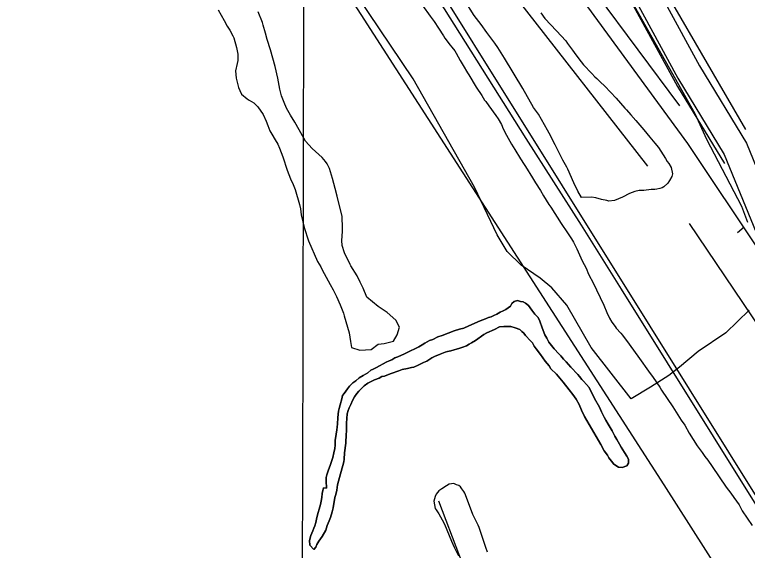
# Model space of a CAD drawing. Extents: x 3187622 to 3225504, y 800805 to 826213.
# Drawn here: x 3196708 to 3197591, y 816216 to 816861 of the extents above; entities that cross this region are included whole.
import ezdxf

# ---------------------------------------------------------------- set-up
doc = ezdxf.new("R2010")
doc.units = 0
for name, color, linetype in [('V-GRID-MAJR', 7, 'Continuous'), ('V-LEVE-TOET', 7, 'Continuous'), ('V-RAIL-TRAK', 7, 'Continuous'), ('V-ROAD-CNTR', 7, 'Continuous'), ('V-SITE-VEGE', 7, 'Continuous'), ('V-TOPO-SHOR', 7, 'Continuous')]:
    doc.layers.add(name, color=color, linetype=linetype)

msp = doc.modelspace()

# ---------------------------------------------------------------- linework, layer by layer
at = {"layer": 'V-GRID-MAJR'}
msp.add_spline([(3197031.47, 806236.813), (3197045.574, 812297.071), (3197059.682, 818359.272), (3197073.789, 824421.511), (3197073.793, 824423.414)], degree=3, dxfattribs=at)
at = {"layer": 'V-LEVE-TOET'}
for points in [[(3197388.078, 816989.9940000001), (3197527.473, 816742.606), (3197541.447, 816711.712), (3197583.5, 816630.755), (3197590.957, 816611.497)], [(3197592.622, 816505.759), (3197564.544, 816478.1290000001), (3197531.284, 816455.829), (3197508.986, 816437.051), (3197495.889, 816426.909), (3197473.791, 816412.7760000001), (3197450.468, 816398.8740000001), (3197402.244, 816460.715), (3197372.935, 816511.5), (3197354.9020000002, 816532.584), (3197341.113, 816543.936), (3197317.998, 816559.843), (3197301.233, 816576.052), (3197289.0670000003, 816596.459), (3197261.651, 816653.856), (3197187.859, 816784.109), (3197079.569, 816945.792)]]:
    msp.add_lwpolyline(points, dxfattribs=at)
at = {"layer": 'V-RAIL-TRAK'}
for p, q in [((3197323.65, 816712.31), (3197390.343, 816608.1)), ((3197390.343, 816608.1), (3197438.67, 816530.7980000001))]:
    msp.add_line(p, q, dxfattribs=at)
for points in [[(3194238.444, 822033.667), (3194389.349, 821767.376), (3194710.685, 821197.26), (3195003.106, 820676.953), (3195353.359, 820056.4130000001), (3195586.014, 819644.978), (3195933.752, 819028.741), (3196235.611, 818491.211), (3196397.811, 818207.715), (3196539.196, 817967.302), (3196658.29, 817767.62), (3196713.508, 817682.2000000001), (3196876.719, 817422.206), (3197092.6520000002, 817079.2440000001), (3197323.65, 816712.31)], [(3197438.67, 816530.7980000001), (3197604.8850000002, 816264.808), (3197689.619, 816130.963), (3197792.384, 815966.93), (3197863.531, 815852.506), (3197958.8680000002, 815700.664), (3198069.614, 815524.708), (3198193.37, 815327.971), (3198325.056, 815116.574), (3198445.356, 814925.104), (3198573.632, 814721.437), (3198672.913, 814561.306), (3198770.568, 814402.025), (3198855.376, 814257.7760000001)]]:
    msp.add_lwpolyline(points, dxfattribs=at)
at = {"layer": 'V-ROAD-CNTR'}
msp.add_line((3197586.74, 816605.581), (3197578.606, 816598.757), dxfattribs=at)
for points in [[(3193654.2206546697, 823085.5218015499), (3194393.590175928, 821781.8704088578), (3194932.499098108, 820818.533335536), (3195643.760675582, 819559.4038537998), (3196039.567883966, 818863.5862454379), (3196103.707755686, 818747.0574784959), (3196200.07056296, 818577.427817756), (3196283.29539651, 818430.9171107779), (3196415.948131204, 818197.967576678), (3196513.2549365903, 818033.240906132), (3196633.136696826, 817833.4593056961), (3197048.3178664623, 817166.0546405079), (3197473.064016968, 816486.1560003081), (3198091.4847801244, 815496.522979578), (3198625.8077114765, 814645.5836814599), (3198678.141606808, 814561.8538489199), (3198728.808505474, 814484.196004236), (3198769.58042393, 814407.5261575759), (3198909.843143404, 814179.8136130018), (3198994.958973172, 814024.9359227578)], [(3196713.682535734, 817771.9634286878), (3197033.365896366, 817369.5612334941), (3197518.5649259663, 816706.4275597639), (3197696.124570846, 816440.3750918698), (3197786.95738918, 816304.8193629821), (3197929.449104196, 816035.022902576), (3198117.23172863, 815720.413531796), (3198405.445152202, 815172.430627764), (3198695.31557246, 814623.5927254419), (3198961.8670393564, 814142.6786872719), (3199096.5747699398, 813930.6501113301)], [(3197119.4287242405, 817548.4268757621), (3197450.320062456, 816951.901068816), (3197532.921897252, 816799.982372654), (3197589.7217836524, 816706.7765590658), (3197696.705569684, 816444.118084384)], [(3197093.1947767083, 817533.874904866), (3197424.024115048, 816937.4590976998), (3197506.919949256, 816785.0024026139), (3197562.8478374, 816693.2245861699), (3197613.94273521, 816567.7808370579)]]:
    msp.add_lwpolyline(points, dxfattribs=at)
at = {"layer": 'V-SITE-VEGE'}
for points in [[(3197189.785, 816885.6510000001), (3197208.485, 816859.598), (3197213.291, 816853.278), (3197218.325, 816845.135), (3197224.377, 816835.935), (3197226.143, 816833.306), (3197232.463, 816824.62), (3197234.492, 816822.245), (3197238.04, 816817.7660000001), (3197239.805, 816815.136), (3197244.569, 816806.479), (3197248.085, 816800.444), (3197253.359, 816791.258), (3197254.874, 816789.153), (3197263.668, 816774.188), (3197270.736, 816763.934), (3197274.006, 816758.679), (3197275.27, 816756.838), (3197279.063, 816751.574), (3197287.661, 816739.991), (3197290.438, 816736.044), (3197294.46, 816729.218), (3197296.434, 816723.992), (3197300.182, 816716.392), (3197306.455, 816705.371), (3197310.227, 816699.0700000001), (3197317.021, 816688.037), (3197321.555, 816680.9450000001), (3197323.326, 816678.5750000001), (3197331.627, 816664.919), (3197335.41, 816659.138), (3197341.1950000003, 816649.684), (3197344.9590000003, 816643.122), (3197351.509, 816632.876), (3197353.782, 816629.718), (3197366.377, 816610.01), (3197373.9450000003, 816598.7050000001), (3197378.4790000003, 816591.611), (3197380.994, 816587.411), (3197385.248, 816579.284), (3197391.723, 816565.145), (3197396.217, 816555.976), (3197399.193, 816548.91), (3197405.205, 816537.636), (3197408.951, 816530.0380000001), (3197417.676, 816511.442), (3197421.401, 816502.808), (3197424.643, 816495.998), (3197427.406, 816491.273), (3197431.197, 816486.008), (3197432.454, 816483.909), (3197438.045, 816477.834), (3197440.077, 816475.457), (3197448.173, 816464.662), (3197460.559, 816447.555), (3197471.417, 816432.033), (3197476.98, 816424.398), (3197485.059, 816412.823), (3197487.324, 816409.149), (3197500.693, 816389.166), (3197511.024, 816373.137), (3197515.058, 816367.091), (3197520.58, 816357.381), (3197530.148, 816342.144), (3197535.964, 816334.2490000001), (3197539.245, 816329.512), (3197542.792, 816325.031), (3197548.355, 816317.4), (3197565.261, 816292.419), (3197570.825, 816285.046), (3197574.358, 816279.787), (3197580.678, 816271.099), (3197584.174, 816264.025), (3197596.548, 816246.14)], [(3197341.5270000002, 816863.577), (3197346.506, 816856.8030000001), (3197360.754, 816841.9890000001), (3197371.919, 816829.988), (3197373.822, 816826.808), (3197379.954, 816818.833), (3197381.864, 816816.0430000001), (3197387.611, 816808.468), (3197392.967, 816800.898), (3197402.983, 816790.49), (3197406.832, 816786.487), (3197409.1520000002, 816784.479), (3197413.395, 816780.4670000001), (3197418.796, 816775.255), (3197432.663, 816760.844), (3197443.038, 816748.855), (3197444.963, 816746.854), (3197450.35, 816740.855), (3197456.111, 816734.066), (3197465.718, 816722.88), (3197473.0130000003, 816714.094), (3197479.161, 816706.903), (3197483.376, 816701.3200000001), (3197486.433, 816696.9400000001), (3197491.764, 816688.193), (3197494.052, 816684.613), (3197495.973, 816682.219), (3197498.629, 816677.451), (3197500.45, 816669.951), (3197499.596, 816666.433), (3197496.755, 816661.772), (3197494.732, 816658.669), (3197489.927, 816654.046), (3197487.9390000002, 816652.906), (3197485.176, 816652.1730000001), (3197481.627, 816651.456), (3197479.255, 816650.716), (3197474.541, 816650.807), (3197465.877, 816649.797), (3197460.372, 816649.508), (3197454.849, 816648.435), (3197448.521, 816646.203), (3197440.181, 816641.648), (3197430.6720000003, 816637.511), (3197423.586, 816636.862), (3197421.245, 816637.691), (3197414.985, 816638.992), (3197407.946, 816640.7000000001), (3197402.8540000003, 816641.582), (3197390.673, 816641.427), (3197386.497, 816648.9720000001), (3197381.58, 816658.89), (3197374.436, 816675.53), (3197372.911, 816677.916), (3197368.358, 816686.255), (3197358.8880000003, 816704.511), (3197351.697, 816718.794), (3197349.803, 816722.368), (3197338.785, 816741.832), (3197333.044, 816749.801), (3197320.123, 816772.4450000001), (3197298.042, 816809.019), (3197290.036, 816821.747), (3197286.215, 816827.322), (3197276.6380000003, 816840.079), (3197269.751, 816849.6410000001), (3197261.315, 816860.4130000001), (3197249.897, 816879.492)], [(3196953.009, 816867.127), (3196960.034, 816854.535), (3196963.79, 816847.4550000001), (3196966.8170000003, 816842.985), (3196970.573, 816835.907), (3196971.5640000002, 816833.552), (3196974.9760000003, 816822.066), (3196976.379, 816813.995), (3196976.575, 816810.876), (3196976.491, 816806.4670000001), (3196975.904, 816802.846), (3196973.911, 816793.802), (3196974.521, 816784.965), (3196977.417, 816773.75), (3196978.9020000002, 816770.088), (3196981.159, 816765.894), (3196987.792, 816760.057), (3196990.363, 816758.707), (3196996.009, 816755.486), (3197000.842, 816750.46), (3197006.892, 816741.261), (3197010.8880000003, 816733.138), (3197012.6040000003, 816727.916), (3197015.074, 816721.381), (3197017.593, 816717.438), (3197021.357, 816710.878), (3197024.626, 816705.363), (3197026.87, 816700.6510000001), (3197030.823, 816690.194), (3197035.961, 816674.264), (3197040.1720000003, 816663.801), (3197043.154, 816656.998), (3197045.628, 816650.72), (3197050.99, 816632.71), (3197051.928, 816627.5040000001), (3197053.085, 816620.213)], [(3197053.085, 816620.213), (3197056.4250000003, 816605.0970000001), (3197061.828, 816589.164), (3197072.7600000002, 816564.039), (3197076.5300000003, 816557.737), (3197078.021, 816554.335), (3197087.798, 816536.4990000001), (3197091.5670000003, 816529.9400000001), (3197095.306, 816522.082), (3197099.785, 816512.132), (3197103.74, 816501.935), (3197104.719, 816498.804), (3197110.554, 816478.449), (3197112.427, 816468.033), (3197113.585, 816460.7440000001), (3197123.401, 816457.2930000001), (3197137.2660000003, 816458.219), (3197145.585, 816464.692), (3197152.98, 816465.616), (3197164.072, 816468.3910000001), (3197168.694, 816475.789), (3197171.467, 816485.037), (3197166.845, 816493.358), (3197156.677, 816502.607), (3197145.585, 816510.0040000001), (3197131.881, 816521.375), (3197127.677, 816532.096), (3197124.183, 816539.17), (3197120.177, 816546.774), (3197112.884, 816558.851), (3197111.883, 816560.688), (3197105.143, 816574.574), (3197102.46, 816583.448), (3197101.802, 816589.688), (3197102.525, 816600.3150000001), (3197102.595, 816603.946), (3197102.1040000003, 816618.7490000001), (3197098.028, 816636.215), (3197096.338, 816642.735), (3197093.666, 816652.13), (3197090.782, 816664.121), (3197086.8680000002, 816676.394), (3197084.114, 816681.639), (3197082.095, 816684.533), (3197078.0330000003, 816689.282), (3197066.309, 816700.149), (3197058.176, 816709.1290000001), (3197046.887, 816729.329), (3197045.122, 816731.959), (3197040.092, 816740.359), (3197035.0700000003, 816749.02), (3197032.34, 816755.562), (3197029.383, 816763.662), (3197027.204, 816771.751), (3197024.607, 816785.037), (3197021.504, 816799.11), (3197015.924, 816819.199), (3197012.014, 816831.733), (3197010.079, 816839.036), (3197006.896, 816848.959), (3197006.179, 816852.086), (3197000.977, 816864.902)], [(3197351.769, 816438.63), (3197353.784, 816435.019), (3197360.774, 816428.488), (3197364.7800000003, 816423.577), (3197368.786, 816418.664), (3197375.8000000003, 816409.493), (3197380.474, 816403.9280000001), (3197384.154, 816398.354), (3197387.847, 816391.79), (3197390.878, 816385.22), (3197394.249, 816377.6630000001), (3197414.034, 816343.867), (3197418.065, 816336.316), (3197422.077, 816330.745), (3197423.754, 816327.792), (3197426.761, 816323.86), (3197429.765, 816320.259), (3197435.407, 816316.681), (3197439.704, 816316.0650000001), (3197445.293, 816318.0970000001), (3197447.241, 816321.414), (3197447.5270000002, 816326.037), (3197445.182, 816329.643), (3197442.5, 816334.237), (3197438.481, 816340.469), (3197436.468, 816344.078), (3197433.114, 816349.986), (3197431.096, 816353.926), (3197427.738, 816360.1630000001), (3197422.7120000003, 816368.365), (3197420.025, 816373.286), (3197418.0100000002, 816376.899), (3197414.983, 816383.137), (3197412.292, 816388.7220000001), (3197406.5840000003, 816399.224), (3197399.86, 816412.36), (3197396.856, 816415.96), (3197393.19, 816419.884), (3197391.1890000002, 816422.176), (3197388.185, 816425.7760000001), (3197386.184, 816428.066), (3197377.852, 816436.897), (3197372.181, 816443.442), (3197368.8510000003, 816446.709), (3197365.845, 816450.639), (3197363.512, 816452.929), (3197357.845, 816459.142), (3197351.503, 816467.003), (3197348.816, 816471.926), (3197346.469, 816475.862), (3197343.419, 816484.4130000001), (3197340.7060000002, 816492.306), (3197338.353, 816496.9010000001), (3197334.687, 816500.823), (3197331.011, 816505.741), (3197327.001, 816511.311), (3197323.345, 816513.9180000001), (3197320.359, 816515.5380000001), (3197317.383, 816516.171), (3197313.416, 816517.121), (3197309.466, 816516.095), (3197306.848, 816513.76), (3197305.228, 816510.447), (3197299.66, 816506.435), (3197296.377, 816504.753), (3197292.762, 816503.0700000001), (3197288.826, 816500.723), (3197285.211, 816499.039), (3197281.924, 816497.688), (3197278.6350000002, 816496.6680000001), (3197275.018, 816495.312), (3197268.776, 816492.615), (3197254.9760000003, 816486.545), (3197249.062, 816483.849), (3197243.792, 816482.809), (3197237.214, 816480.769), (3197222.751, 816475.023), (3197217.488, 816473.3250000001), (3197211.577, 816470.2980000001), (3197207.631, 816468.9400000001), (3197202.052, 816465.919), (3197198.769, 816463.906), (3197194.503, 816461.557), (3197188.9220000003, 816458.536), (3197185.639, 816456.857), (3197181.369, 816454.835), (3197177.429, 816452.818), (3197169.2120000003, 816449.441), (3197165.9250000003, 816448.091), (3197161.989, 816445.7440000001), (3197159.0300000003, 816444.7270000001), (3197155.415, 816443.041), (3197143.598, 816436.661), (3197139.6580000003, 816434.644), (3197136.7, 816433.297), (3197133.1, 816430.294), (3197127.523, 816426.942), (3197122.934, 816423.929), (3197118.676, 816420.589), (3197115.071, 816417.916), (3197111.15, 816413.9180000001)], [(3197082.861, 816300.152), (3197083.276, 816291.2490000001), (3197079.973, 816291.5480000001), (3197079.012, 816288.569), (3197078.384, 816284.933), (3197077.771, 816279.979), (3197076.825, 816275.353), (3197076.205, 816271.384), (3197074.607, 816265.762), (3197073.325, 816261.791), (3197071.732, 816255.837), (3197070.468, 816249.886), (3197069.186, 816245.915), (3197068.223, 816242.935), (3197066.935, 816239.953), (3197064.347, 816234.321), (3197063.085, 816228.04), (3197063.468, 816222.435), (3197068.137, 816217.2000000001), (3197070.749, 816220.194), (3197071.7090000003, 816223.174), (3197074.308, 816227.487), (3197078.216, 816233.131), (3197082.762, 816240.764), (3197084.362, 816246.058), (3197086.617, 816252.018), (3197088.224, 816255.991), (3197090.143, 816262.608), (3197091.415, 816267.5700000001), (3197093.61, 816279.799), (3197094.563, 816283.7660000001), (3197095.8370000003, 816288.728), (3197096.762, 816295.335), (3197097.713, 816299.634), (3197098.9930000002, 816303.935), (3197102.183, 816315.512), (3197103.144, 816318.492), (3197104.4220000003, 816322.7930000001), (3197104.721, 816326.094), (3197105.309, 816333.688), (3197106.517, 816345.581), (3197107.076, 816356.142), (3197107.705, 816359.448), (3197107.662, 816364.066), (3197107.611, 816369.676), (3197108.495, 816380.571), (3197109.448, 816384.54), (3197110.736, 816387.849), (3197112.679, 816391.829), (3197114.94, 816396.797), (3197117.21, 816401.108), (3197120.14, 816405.096), (3197122.424, 816408.088), (3197126.671, 816412.415), (3197128.9590000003, 816414.4180000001), (3197133.219, 816417.756), (3197136.504, 816419.108), (3197141.429, 816421.7930000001), (3197146.688, 816423.823), (3197150.303, 816425.506), (3197153.2630000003, 816426.194), (3197158.194, 816428.2220000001), (3197161.156, 816429.24), (3197170.691, 816432.6290000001), (3197174.6380000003, 816433.987), (3197181.224, 816435.367), (3197185.8340000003, 816436.4010000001), (3197188.795, 816437.09), (3197194.053, 816439.449), (3197200.293, 816442.478), (3197204.235, 816444.1630000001), (3197210.467, 816448.181), (3197213.421, 816449.859), (3197220.324, 816452.564), (3197226.241, 816454.93), (3197229.202, 816455.616), (3197233.1550000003, 816456.6460000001), (3197244.011, 816459.718), (3197247.628, 816461.072), (3197252.23, 816462.763), (3197255.185, 816464.443), (3197258.139, 816466.12), (3197263.06, 816469.135), (3197272.89, 816476.157), (3197276.8310000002, 816478.174), (3197286.0300000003, 816482.219), (3197291.9390000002, 816485.576), (3197297.2120000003, 816485.9550000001), (3197305.4620000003, 816486.033), (3197310.758, 816484.103), (3197316.386, 816482.176), (3197318.716, 816479.889), (3197321.045, 816477.933), (3197323.382, 816474.984), (3197329.38, 816468.772), (3197331.713, 816466.155), (3197333.73, 816462.214), (3197336.071, 816458.938), (3197341.414, 816452.058), (3197347.1, 816444.194), (3197351.769, 816438.63)], [(3197111.15, 816413.9180000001), (3197108.8680000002, 816410.9280000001), (3197104.633, 816405.278), (3197102.679, 816402.622), (3197101.727, 816398.653), (3197099.812, 816391.706), (3197098.866, 816387.077), (3197097.903, 816384.1), (3197097.278, 816380.464), (3197096.994, 816375.8420000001), (3197096.732, 816368.582), (3197096.109, 816364.617), (3197095.81, 816361.314), (3197094.8680000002, 816356.355), (3197093.952, 816348.43), (3197093.6720000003, 816343.148), (3197093.383, 816338.855), (3197092.443, 816333.567), (3197091.1750000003, 816327.948), (3197089.887, 816324.636), (3197088.284, 816319.672), (3197085.3880000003, 816312.055), (3197083.784, 816307.091), (3197083.153, 816304.115), (3197082.861, 816300.152)], [(3197277.2460000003, 816214.159), (3197275.54, 816219.9010000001), (3197272.5810000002, 816228.003), (3197267.441, 816243.932), (3197266.197, 816246.812), (3197259.6950000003, 816259.393), (3197255.755, 816270.368), (3197250.0670000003, 816285.011), (3197248.812, 816287.112), (3197246.541, 816290.528), (3197244.769, 816292.898), (3197242.719, 816294.235), (3197240.147, 816295.3250000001), (3197237.063, 816296.943), (3197231.076, 816296.019), (3197228.182, 816293.998), (3197222.4050000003, 816290.475), (3197218.983, 816287.948), (3197215.528, 816283.862), (3197214.178, 816281.034), (3197212.775, 816275.611), (3197214.4220000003, 816266.755), (3197215.423, 816264.9180000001), (3197218.71, 816260.443), (3197222.981, 816253.095), (3197225.733, 816247.8520000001), (3197233.9050000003, 816227.452), (3197237.396, 816220.118), (3197242.643, 816209.637)]]:
    msp.add_lwpolyline(points, dxfattribs=at)
at = {"layer": 'V-TOPO-SHOR'}
for p, q in [((3197470.5345213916, 816679.1556132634), (3197114.7456207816, 817134.8852162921)), ((3197588.674550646, 816723.3403659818), (3197496.0092815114, 816882.930551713))]:
    msp.add_line(p, q, dxfattribs=at)
for points in [[(3196777.853445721, 817745.2323617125), (3196958.035913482, 817490.4028715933), (3197076.4415351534, 817328.2386506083), (3197308.1047079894, 817021.9284554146), (3197508.87945778, 816751.6547537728)], [(3197045.553112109, 817616.530599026), (3197089.3117114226, 817531.5874356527), (3197341.567166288, 817075.9831957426), (3197506.3054225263, 816774.8210710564), (3197562.934198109, 816682.1558019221)], [(3197806.335281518, 815799.6774319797), (3197490.5226618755, 816295.3833159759), (3196990.8191497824, 817070.9231667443)], [(3197889.015, 816045.076), (3197791.372, 816209.757), (3197520.907, 816610.107)], [(3197082.861, 816300.152), (3197083.153, 816304.115), (3197083.784, 816307.091), (3197085.3880000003, 816312.055), (3197088.286, 816319.672), (3197089.887, 816324.636), (3197091.1750000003, 816327.948), (3197092.443, 816333.567), (3197093.383, 816338.855), (3197093.6720000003, 816343.148), (3197093.952, 816348.43), (3197094.8680000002, 816356.355), (3197095.81, 816361.314), (3197096.109, 816364.617), (3197096.732, 816368.582), (3197096.992, 816375.8420000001), (3197097.278, 816380.464), (3197097.903, 816384.1), (3197098.866, 816387.077), (3197099.812, 816391.706), (3197101.727, 816398.653), (3197102.679, 816402.622), (3197104.633, 816405.28), (3197108.8680000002, 816410.9280000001), (3197111.15, 816413.9180000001), (3197115.071, 816417.916), (3197118.676, 816420.589), (3197122.934, 816423.929), (3197127.523, 816426.942), (3197133.1, 816430.294), (3197136.7, 816433.297), (3197139.6580000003, 816434.644), (3197143.598, 816436.661), (3197155.415, 816443.041), (3197159.0300000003, 816444.7270000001), (3197161.989, 816445.7440000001), (3197165.9250000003, 816448.091), (3197169.2120000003, 816449.441), (3197177.429, 816452.818), (3197181.369, 816454.835), (3197185.639, 816456.857), (3197188.9220000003, 816458.536), (3197194.503, 816461.557), (3197198.769, 816463.908), (3197202.0500000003, 816465.919), (3197207.631, 816468.9400000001), (3197211.577, 816470.2980000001), (3197217.488, 816473.3250000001), (3197222.751, 816475.023), (3197237.214, 816480.769), (3197243.792, 816482.809), (3197249.062, 816483.849), (3197254.9760000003, 816486.545), (3197268.776, 816492.615), (3197275.018, 816495.312), (3197278.6350000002, 816496.6680000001), (3197281.924, 816497.688), (3197285.211, 816499.039), (3197288.826, 816500.723), (3197292.762, 816503.0700000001), (3197296.377, 816504.753), (3197299.66, 816506.435), (3197305.23, 816510.447), (3197306.848, 816513.76), (3197309.466, 816516.095), (3197313.416, 816517.121), (3197317.383, 816516.171), (3197320.359, 816515.5380000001), (3197323.345, 816513.916), (3197326.998, 816511.311), (3197331.011, 816505.741), (3197334.687, 816500.8250000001), (3197338.353, 816496.9010000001), (3197340.7060000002, 816492.306), (3197343.419, 816484.4130000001), (3197346.469, 816475.862), (3197348.816, 816471.926), (3197351.503, 816467.003), (3197357.845, 816459.142), (3197363.512, 816452.929), (3197365.845, 816450.639), (3197368.8510000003, 816446.709), (3197372.181, 816443.442), (3197377.852, 816436.897), (3197386.184, 816428.066), (3197388.185, 816425.7760000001), (3197391.1890000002, 816422.176), (3197393.19, 816419.884), (3197396.856, 816415.96), (3197399.86, 816412.36), (3197406.5840000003, 816399.224), (3197412.292, 816388.7220000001), (3197414.983, 816383.137), (3197418.012, 816376.899), (3197420.025, 816373.286), (3197422.7120000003, 816368.365), (3197427.738, 816360.1630000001), (3197431.096, 816353.926), (3197433.114, 816349.986), (3197436.468, 816344.078), (3197438.481, 816340.469)], [(3197438.481, 816340.469), (3197442.5, 816334.237), (3197445.182, 816329.643), (3197447.5270000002, 816326.037), (3197447.241, 816321.414), (3197445.293, 816318.0970000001), (3197439.704, 816316.0650000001), (3197435.407, 816316.684), (3197429.765, 816320.259), (3197426.761, 816323.86), (3197423.754, 816327.792), (3197422.077, 816330.745), (3197418.065, 816336.316), (3197414.034, 816343.867), (3197394.249, 816377.6630000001), (3197390.878, 816385.22), (3197387.847, 816391.79), (3197384.154, 816398.354), (3197380.474, 816403.9280000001), (3197375.8000000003, 816409.493), (3197368.786, 816418.664), (3197364.7800000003, 816423.577), (3197360.774, 816428.488), (3197353.784, 816435.019), (3197351.769, 816438.63), (3197347.1, 816444.194), (3197341.414, 816452.058), (3197336.071, 816458.938), (3197333.73, 816462.214), (3197331.713, 816466.155), (3197329.38, 816468.772), (3197323.382, 816474.984), (3197321.045, 816477.933), (3197318.716, 816479.889), (3197316.386, 816482.176), (3197310.758, 816484.103), (3197305.4620000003, 816486.033), (3197297.2120000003, 816485.9550000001), (3197291.9390000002, 816485.576), (3197286.0300000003, 816482.219), (3197276.8310000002, 816478.174), (3197272.89, 816476.157), (3197263.06, 816469.135), (3197258.139, 816466.12), (3197255.185, 816464.443), (3197252.23, 816462.763), (3197247.628, 816461.072), (3197244.011, 816459.718), (3197233.153, 816456.6460000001), (3197229.202, 816455.618), (3197226.241, 816454.93), (3197220.324, 816452.564), (3197213.421, 816449.859), (3197210.467, 816448.181), (3197204.235, 816444.1630000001), (3197200.293, 816442.478), (3197194.053, 816439.449), (3197188.795, 816437.09), (3197185.8340000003, 816436.4010000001), (3197181.224, 816435.367), (3197174.6380000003, 816433.987), (3197170.691, 816432.6290000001), (3197161.156, 816429.24), (3197158.194, 816428.2220000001), (3197153.265, 816426.194), (3197150.303, 816425.506), (3197146.688, 816423.823), (3197141.429, 816421.7930000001), (3197136.506, 816419.108), (3197133.219, 816417.756), (3197128.961, 816414.4180000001), (3197126.671, 816412.415), (3197122.424, 816408.088), (3197120.14, 816405.096), (3197117.21, 816401.108), (3197114.94, 816396.797), (3197112.677, 816391.829), (3197110.736, 816387.849), (3197109.448, 816384.54), (3197108.495, 816380.571), (3197107.609, 816369.6730000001), (3197107.662, 816364.066), (3197107.705, 816359.448), (3197107.076, 816356.142), (3197106.517, 816345.579), (3197105.309, 816333.688), (3197104.721, 816326.094), (3197104.4220000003, 816322.7930000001), (3197103.144, 816318.492), (3197102.181, 816315.512), (3197098.9930000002, 816303.935), (3197097.713, 816299.634), (3197096.762, 816295.335), (3197095.8370000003, 816288.728), (3197094.563, 816283.7660000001), (3197093.61, 816279.799), (3197091.417, 816267.5700000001), (3197090.143, 816262.608), (3197088.2260000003, 816255.991), (3197086.614, 816252.018), (3197084.362, 816246.058)], [(3197084.362, 816246.058), (3197082.762, 816240.764), (3197078.216, 816233.131), (3197074.308, 816227.487), (3197071.7090000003, 816223.174), (3197070.749, 816220.194), (3197068.137, 816217.2000000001), (3197063.468, 816222.435), (3197063.085, 816228.04), (3197064.347, 816234.321), (3197066.933, 816239.953), (3197068.223, 816242.935), (3197069.186, 816245.915), (3197070.468, 816249.886), (3197071.732, 816255.837), (3197073.325, 816261.791), (3197074.607, 816265.762), (3197076.205, 816271.386), (3197076.825, 816275.351), (3197077.771, 816279.979), (3197078.386, 816284.933), (3197079.0100000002, 816288.569), (3197079.973, 816291.5480000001), (3197083.274, 816291.2490000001), (3197082.861, 816300.152)], [(3197510.510802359, 815507.8505809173), (3197370.593818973, 815875.6323658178), (3197218.6839512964, 816275.3951754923)]]:
    msp.add_lwpolyline(points, dxfattribs=at)

doc.saveas('drawing.dxf')
